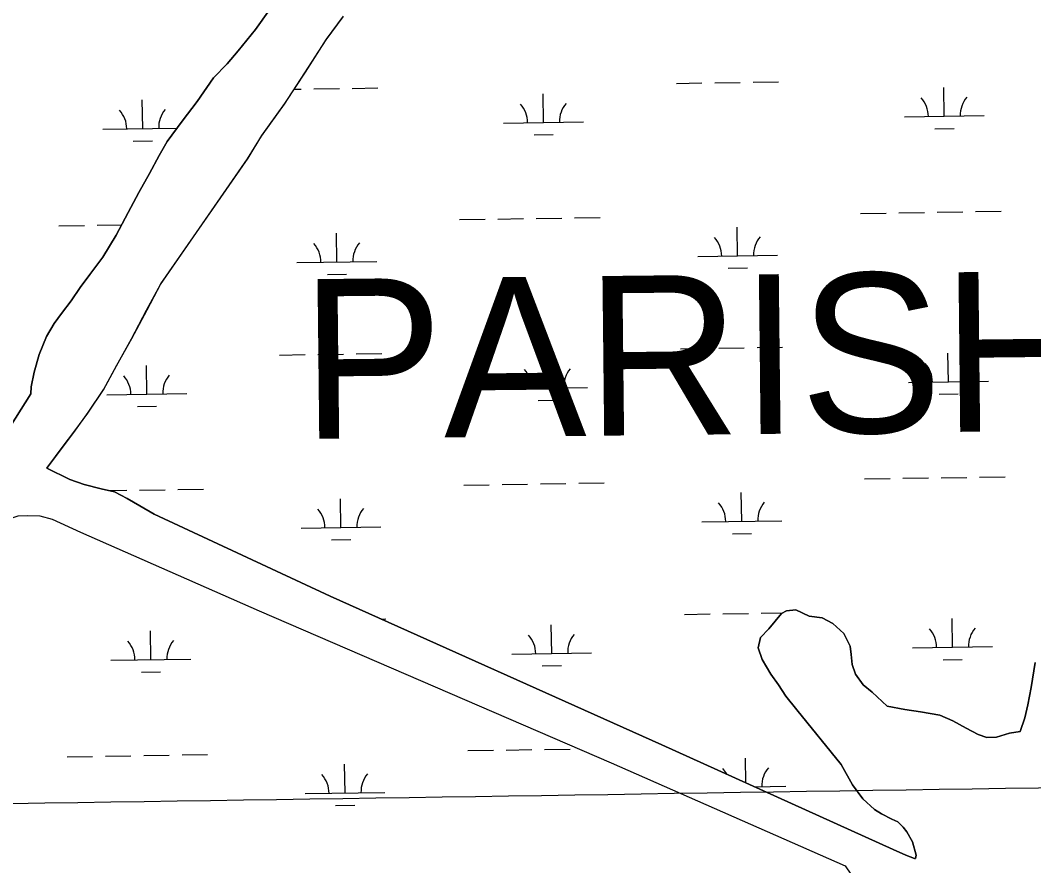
# Model space of a CAD drawing. Extents: x 3823584 to 3861785, y 301729 to 327625.
# Drawn here: x 3840810 to 3842079, y 313336 to 314395 of the extents above; entities that cross this region are included whole.
import ezdxf

# ---------------------------------------------------------------- set-up
doc = ezdxf.new("R2010")
doc.units = 0
for name, color, linetype in [('V-GRID-MAJR', 7, 'Continuous'), ('V-TOPO-GNAM-IDEN', 7, 'Continuous'), ('V-TOPO-SHOR', 7, 'Continuous'), ('V-WETL-SWMP', 7, 'Continuous')]:
    doc.layers.add(name, color=color, linetype=linetype)

msp = doc.modelspace()

# ---------------------------------------------------------------- linework, layer by layer
at = {"layer": 'V-GRID-MAJR'}
msp.add_spline([(3827733.773, 313215.73), (3833043.082, 313295.662), (3838352.38, 313376.366), (3843661.667, 313457.842), (3848970.941, 313540.09), (3854280.204, 313623.11100000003), (3859589.454, 313706.903), (3859589.455, 313706.903)], degree=3, dxfattribs=at)
at = {"layer": 'V-TOPO-SHOR'}
for points in [[(3840777.717, 313854.692), (3840823.574, 313926.683), (3840824.1580000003, 313935.699), (3840828.092, 313954.112), (3840834.062, 313976.018), (3840843.487, 313998.656), (3840852.987, 314015.059), (3840862.191, 314027.646), (3840874.127, 314043.385), (3840885.36, 314059.81), (3840897.636, 314076.245), (3840914.001, 314097.929), (3840930.646, 314125.507), (3840945.543, 314154.106), (3840959.096, 314179.22000000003), (3840972.3200000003, 314202.944), (3840984.522, 314225.272), (3840994.355, 314243.065), (3841013.1040000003, 314268.243), (3841031.86, 314293.075), (3841052.6350000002, 314322.783), (3841069.4, 314340.314), (3841083.41, 314356.426), (3841104.912, 314383.369), (3841273.876, 314621.414)], [(3840843.855, 313833.772), (3840844.4390000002, 313834.55), (3840864.897, 313861.829), (3840879.562, 313881.066), (3840895.576, 313903.441), (3840915.3140000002, 313932.789), (3840931.579, 313962.79), (3840950.2290000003, 313996.283), (3840969.1950000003, 314032.207), (3840986.472, 314064.645), (3841095.782, 314221.915), (3841113.106, 314250.54), (3841141.725, 314290.39400000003), (3841167.579, 314329.865), (3841194.102, 314371.081), (3841215.2320000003, 314400.099)], [(3840843.855, 313833.772), (3840872.667, 313819.534), (3840890.574, 313813.26900000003), (3840911.718, 313807.58400000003), (3840928.514, 313804.006), (3840944.285, 313795.554), (3840960.065, 313786.561), (3840978.026, 313775.973), (3841198.661, 313673.305), (3841613.762, 313487.097), (3841903.3680000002, 313356.09), (3841919.127, 313348.717), (3841929.986, 313344.527)], [(3840801.441, 313771.82), (3840807.899, 313774.058), (3840819.2430000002, 313774.19800000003), (3840834.918, 313773.849), (3840850.6380000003, 313769.719), (3840885.96, 313753.4), (3841109.784, 313655.092), (3841550.336, 313464.331), (3841843.157, 313335.526), (3841850.31, 313324.80700000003), (3841852.6240000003, 313312.406)], [(3841929.986, 313344.527), (3841931.606, 313344.548), (3841932.093, 313348.877), (3841927.5670000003, 313365.572), (3841920.3910000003, 313377.912), (3841915.9960000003, 313383.802), (3841910.528, 313389.139), (3841909.4280000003, 313390.746), (3841901.824, 313393.896), (3841888.772, 313400.761), (3841880.061, 313406.05700000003), (3841865.31, 313419.386), (3841852.665, 313437.064), (3841838.309, 313462.283), (3841782.896, 313530.77), (3841769.179, 313547.89400000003), (3841759.815, 313562.369), (3841750.466, 313575.76300000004), (3841739.436, 313594), (3841734.395, 313608.527), (3841737.478, 313621.533), (3841747.611, 313632.464), (3841763.588, 313651.571), (3841770.031, 313654.891), (3841781.364, 313656.112), (3841798.211, 313648.213), (3841814.446, 313646.249), (3841828.044, 313638.851), (3841841.702, 313626.59), (3841849.464, 313610.474), (3841850.671, 313600.222), (3841851.904, 313587.809), (3841856.376, 313575.435), (3841865.728, 313562.041), (3841877.184, 313552.995), (3841895.772, 313535.393), (3841917.974, 313531.342), (3841937.465, 313528.337), (3841961.83, 313524.313), (3841978.13, 313516.946), (3841994.989, 313507.968), (3842009.6750000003, 313500.042), (3842020.528, 313496.39), (3842032.955, 313496.542), (3842049.1010000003, 313501.605), (3842062.5810000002, 313503.929)], [(3842062.5810000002, 313503.929), (3842068.3030000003, 313520.79600000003), (3842071.861, 313537.041), (3842076.137, 313559.029), (3842081.091, 313590.11100000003)]]:
    msp.add_lwpolyline(points, dxfattribs=at)
at = {"layer": 'V-WETL-SWMP'}
for p, q in [((3841153.456032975, 314308.4168970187), (3841162.112159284, 314308.5503634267)), ((3841178.110257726, 314308.79703366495), (3841210.106454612, 314309.2903741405)), ((3841226.1045530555, 314309.53704437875), (3841258.1007499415, 314310.0303848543)), ((3841631.964311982, 314315.79488331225), (3841663.960508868, 314316.288223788)), ((3841679.9586073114, 314316.5348940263), (3841711.9548041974, 314317.02823450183)), ((3841727.95290264, 314317.2749047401), (3841759.9490995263, 314317.76824521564)), ((3841967.48432287, 314274.5326544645), (3841966.9293148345, 314310.5283759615)), ((3840963.7876237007, 314259.0569337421), (3840963.2326156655, 314295.0526552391)), ((3841465.635973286, 314266.79479410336), (3841465.0809652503, 314302.79051560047)), ((3841415.6419156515, 314266.02394961), (3841515.6300309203, 314267.5656385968)), ((3841917.490265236, 314273.7618099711), (3842017.4783805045, 314275.3034989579)), ((3840913.7935660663, 314258.28608924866), (3841006.756793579, 314259.71946344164)), ((3841955.7236470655, 314258.91848571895), (3841979.72079473, 314259.288491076)), ((3840952.026947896, 314243.44276499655), (3840976.02409556, 314243.8127703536)), ((3841453.8752974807, 314251.1806253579), (3841477.8724451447, 314251.5506307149)), ((3841862.504142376, 314152.82872239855), (3841894.500339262, 314153.32206287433)), ((3841910.498437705, 314153.56873311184), (3841942.494634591, 314154.06207358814)), ((3841958.4927330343, 314154.30874382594), (3841990.4889299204, 314154.80208430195)), ((3842006.487028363, 314155.04875453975), (3842038.483225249, 314155.54209501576)), ((3841360.655792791, 314145.09086203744), (3841392.651989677, 314145.5842025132)), ((3841408.6500881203, 314145.8308727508), (3841440.646285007, 314146.324213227)), ((3841456.6443834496, 314146.5708834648), (3841488.6405803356, 314147.06422394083)), ((3841504.638678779, 314147.31089417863), (3841536.634875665, 314147.80423465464)), ((3840858.8074432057, 314137.3530016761), (3840890.803640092, 314137.84634215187)), ((3840906.801738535, 314138.09301238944), (3840937.4470397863, 314138.56552378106)), ((3841206.86444946, 314091.97156474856), (3841206.3094414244, 314127.9672862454)), ((3841708.712799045, 314099.70942510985), (3841708.1577910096, 314135.70514660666)), ((3841156.8703918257, 314091.2007202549), (3841256.8585070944, 314092.7424092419)), ((3841658.7187414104, 314098.93858061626), (3841758.7068566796, 314100.48026960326)), ((3841696.95212324, 314084.0952563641), (3841720.9492709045, 314084.4652617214)), ((3841195.103773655, 314076.3573960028), (3841219.1009213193, 314076.72740136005)), ((3841135.2447762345, 313975.4215604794), (3841167.240973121, 313975.9149009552)), ((3841183.239071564, 313976.1615711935), (3841215.23526845, 313976.65491166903)), ((3841231.2333668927, 313976.9015819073), (3841263.2295637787, 313977.39492238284)), ((3841637.0931258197, 313983.15942084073), (3841669.089322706, 313983.65276131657)), ((3841685.087421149, 313983.8994315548), (3841717.083618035, 313984.3927720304)), ((3841733.081716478, 313984.63944226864), (3841765.077913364, 313985.1327827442)), ((3841972.6131367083, 313941.897191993), (3841972.0581286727, 313977.89291349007)), ((3841470.764787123, 313934.1593316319), (3841470.209779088, 313970.15505312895)), ((3840968.9164375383, 313926.42147127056), (3840968.361429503, 313962.4171927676)), ((3841922.619079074, 313941.1263474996), (3842022.6071943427, 313942.6680364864)), ((3840918.922379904, 313925.6506267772), (3841018.9104951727, 313927.19231576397)), ((3841420.770729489, 313933.3884871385), (3841520.7588447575, 313934.9301761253)), ((3841960.852460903, 313926.2830232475), (3841984.8496085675, 313926.6530286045)), ((3841459.004111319, 313918.5451628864), (3841483.001258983, 313918.9151682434)), ((3840957.1557617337, 313910.80730252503), (3840981.152909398, 313911.17730788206)), ((3841365.7846066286, 313812.4553995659), (3841397.7808035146, 313812.94874004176)), ((3841413.7789019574, 313813.19541027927), (3841445.775098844, 313813.68875075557)), ((3841461.773197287, 313813.9354209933), (3841493.7693941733, 313814.4287614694)), ((3841509.767492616, 313814.6754317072), (3841541.763689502, 313815.1687721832)), ((3841867.632956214, 313820.19325992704), (3841899.6291531, 313820.6866004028)), ((3841915.6272515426, 313820.9332706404), (3841947.623448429, 313821.4266111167)), ((3841963.6215468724, 313821.6732813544), (3841995.6177437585, 313822.1666218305)), ((3842011.6158422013, 313822.41329206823), (3842043.6120390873, 313822.9066325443)), ((3840921.042600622, 313805.59804606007), (3840943.9267492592, 313805.9508903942)), ((3840959.924847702, 313806.197560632), (3840991.921044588, 313806.690901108)), ((3841007.9191430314, 313806.9375713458), (3841039.9153399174, 313807.43091182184)), ((3841713.841612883, 313767.0739626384), (3841713.286604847, 313803.0696841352)), ((3841211.993263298, 313759.33610227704), (3841211.4382552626, 313795.33182377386)), ((3841161.9992056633, 313758.5652577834), (3841261.9873209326, 313760.10694677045)), ((3841663.8475552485, 313766.30311814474), (3841763.835670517, 313767.8448071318)), ((3841702.0809370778, 313751.45979389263), (3841726.078084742, 313751.8297992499)), ((3841200.232587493, 313743.7219335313), (3841224.229735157, 313744.09193888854)), ((3841642.2219396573, 313650.5239583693), (3841674.218136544, 313651.01729884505)), ((3841690.216234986, 313651.2639690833), (3841722.2124318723, 313651.75730955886)), ((3841738.2105303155, 313652.0039797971), (3841765.236455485, 313652.4206850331)), ((3841262.495782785, 313644.66906618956), (3841268.358377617, 313644.7594599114)), ((3841475.8936009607, 313601.52386916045), (3841475.3385929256, 313637.5195906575)), ((3841977.741950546, 313609.2617295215), (3841977.186942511, 313645.25745101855)), ((3840974.0452513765, 313593.7860087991), (3840973.4902433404, 313629.78173029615)), ((3841927.7478929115, 313608.49088502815), (3842027.7360081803, 313610.0325740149)), ((3840924.051193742, 313593.0151643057), (3841024.0393090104, 313594.55685329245)), ((3841425.8995433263, 313600.75302466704), (3841525.887658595, 313602.2947136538)), ((3841464.132925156, 313585.9097004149), (3841488.130072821, 313586.27970577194)), ((3841965.9812747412, 313593.647560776), (3841989.978422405, 313594.01756613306)), ((3840962.2845755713, 313578.1718400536), (3840986.2817232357, 313578.5418454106)), ((3841418.9077157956, 313480.5599478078), (3841450.9039126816, 313481.05328828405)), ((3841466.902011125, 313481.29995852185), (3841498.898208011, 313481.79329899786)), ((3840869.065070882, 313472.0820767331), (3840901.061267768, 313472.5754172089)), ((3840917.059366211, 313472.82208744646), (3840949.055563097, 313473.31542792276)), ((3840965.05366154, 313473.5620981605), (3840997.049858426, 313474.05543863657)), ((3841013.047956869, 313474.3021088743), (3841045.044153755, 313474.7954493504)), ((3841370.9134204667, 313479.81993709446), (3841402.9096173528, 313480.31327757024)), ((3841718.8917774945, 313439.53939141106), (3841718.415418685, 313470.43422166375)), ((3841217.122077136, 313426.7006398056), (3841216.5670691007, 313462.6963613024)), ((3841729.798843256, 313434.6054605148), (3841768.964484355, 313435.2093446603)), ((3841167.128019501, 313425.92979531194), (3841267.1161347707, 313427.47148429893)), ((3841205.361401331, 313411.0864710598), (3841229.358548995, 313411.4564764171))]:
    msp.add_line(p, q, dxfattribs=at)
for points in [[(3841273.875, 314621.415), (3841104.911, 314383.37), (3841083.41, 314356.425), (3841069.399, 314340.314), (3841052.634, 314322.783), (3841031.859, 314293.075), (3841013.1040000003, 314268.243), (3840994.3540000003, 314243.064), (3840984.522, 314225.271), (3840972.3200000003, 314202.945), (3840959.096, 314179.22000000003), (3840945.542, 314154.105), (3840930.645, 314125.50800000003), (3840914.002, 314097.929), (3840897.6350000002, 314076.245), (3840885.361, 314059.809), (3840874.126, 314043.385), (3840862.191, 314027.645), (3840852.988, 314015.058), (3840843.486, 313998.656), (3840834.061, 313976.017), (3840828.091, 313954.113), (3840824.1580000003, 313935.699), (3840823.575, 313926.683), (3840777.718, 313854.693)], [(3841841.703, 313626.59), (3841828.044, 313638.851), (3841814.4450000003, 313646.249), (3841798.211, 313648.212), (3841781.364, 313656.11100000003), (3841770.031, 313654.892), (3841763.588, 313651.571), (3841747.611, 313632.464), (3841737.478, 313621.533), (3841734.395, 313608.527), (3841739.436, 313594), (3841750.466, 313575.76300000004), (3841759.815, 313562.368), (3841769.1780000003, 313547.893), (3841782.896, 313530.77), (3841838.308, 313462.283), (3841852.665, 313437.063), (3841865.309, 313419.386), (3841880.061, 313406.05700000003), (3841888.772, 313400.761), (3841901.824, 313393.896), (3841909.427, 313390.746), (3841910.528, 313389.139), (3841915.9960000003, 313383.802), (3841920.3910000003, 313377.912), (3841927.566, 313365.572), (3841932.093, 313348.877), (3841931.606, 313344.548), (3841929.985, 313344.528), (3841919.127, 313348.718), (3841903.367, 313356.09), (3841613.762, 313487.096), (3841198.662, 313673.304), (3840978.0270000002, 313775.974), (3840960.066, 313786.56200000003), (3840944.286, 313795.554), (3840928.5130000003, 313804.007), (3840911.718, 313807.58400000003), (3840890.575, 313813.27), (3840872.667, 313819.53500000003), (3840843.855, 313833.772), (3840864.313, 313861.05), (3840878.978, 313880.288), (3840894.991, 313902.661), (3840914.73, 313932.01), (3840930.9960000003, 313962.01), (3840949.645, 313995.504), (3840968.611, 314031.427), (3840985.887, 314063.865), (3841095.198, 314221.135), (3841112.521, 314249.761), (3841141.1410000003, 314289.614), (3841166.994, 314329.087), (3841193.519, 314370.301), (3841214.648, 314399.32)], [(3840807.898, 313774.059), (3840819.2430000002, 313774.19800000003), (3840834.918, 313773.849), (3840850.6380000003, 313769.719), (3840885.96, 313753.4), (3841109.784, 313655.091), (3841550.335, 313464.331), (3841843.156, 313335.526), (3841850.311, 313324.80700000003), (3841852.6240000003, 313312.407), (3841842.429, 313297.363), (3841829.688, 313278.396), (3841814.416, 313254.20900000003)], [(3842081.091, 313590.112), (3842076.136, 313559.028), (3842071.86, 313537.042), (3842068.304, 313520.79600000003), (3842062.582, 313503.93), (3842049.102, 313501.604), (3842032.954, 313496.543), (3842020.528, 313496.391), (3842009.676, 313500.041), (3841994.99, 313507.967), (3841978.129, 313516.946), (3841961.829, 313524.31200000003), (3841937.464, 313528.337), (3841917.975, 313531.341), (3841895.772, 313535.392), (3841877.185, 313552.996), (3841865.727, 313562.042), (3841856.377, 313575.436), (3841851.903, 313587.81), (3841850.671, 313600.222), (3841849.465, 313610.474), (3841841.703, 313626.59)]]:
    msp.add_lwpolyline(points, dxfattribs=at)
for centre, radius, start, end in [((3841912.2406322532, 314274.1557269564), 35.24628790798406, 0.11153765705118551, 41.65519599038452), ((3842022.7133735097, 314275.8590754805), 35.246287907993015, 140.1115346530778, 181.65519298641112), ((3840908.543933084, 314258.6800062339), 35.24628790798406, 0.11153765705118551, 41.65519599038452), ((3841019.0166743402, 314260.383354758), 35.246287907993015, 140.1115346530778, 181.65519298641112), ((3841410.392282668, 314266.41786659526), 35.24628790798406, 0.11153765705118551, 41.65519599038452), ((3841520.865023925, 314268.1212151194), 35.246287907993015, 140.1115346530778, 181.65519298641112), ((3841151.6207588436, 314091.5946372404), 35.24628790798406, 0.11153765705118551, 41.65519599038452), ((3841262.0935000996, 314093.2979857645), 35.246287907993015, 140.1115346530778, 181.65519298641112), ((3841653.469108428, 314099.33249760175), 35.24628790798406, 0.11153765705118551, 41.65519599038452), ((3841763.941849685, 314101.03584612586), 35.246287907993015, 140.1115346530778, 181.65519298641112), ((3841917.369446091, 313941.52026448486), 35.24628790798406, 0.11153765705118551, 41.65519599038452), ((3842027.8421873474, 313943.223613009), 35.246287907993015, 140.1115346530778, 181.65519298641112), ((3841024.145488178, 313927.74789228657), 35.246287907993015, 140.1115346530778, 181.65519298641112), ((3841415.521096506, 313933.7824041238), 35.24628790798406, 0.11153765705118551, 41.65519599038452), ((3841525.993837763, 313935.48575264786), 35.246287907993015, 140.1115346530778, 181.65519298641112), ((3840913.6727469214, 313926.04454376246), 35.24628790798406, 0.11153765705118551, 41.65519599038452), ((3841658.597922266, 313766.6970351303), 35.24628790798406, 0.11153765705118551, 41.65519599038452), ((3841769.0706635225, 313768.40038365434), 35.246287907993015, 140.1115346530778, 181.65519298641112), ((3841156.7495726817, 313758.95917476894), 35.24628790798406, 0.11153765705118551, 41.65519599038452), ((3841267.2223139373, 313760.66252329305), 35.246287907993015, 140.1115346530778, 181.65519298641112), ((3842032.9710011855, 313610.5881505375), 35.246287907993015, 140.1115346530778, 181.65519298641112), ((3841420.6499103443, 313601.1469416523), 35.24628790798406, 0.11153765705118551, 41.65519599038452), ((3841531.1226516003, 313602.8502901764), 35.246287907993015, 140.1115346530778, 181.65519298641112), ((3841922.498259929, 313608.8848020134), 35.24628790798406, 0.11153765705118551, 41.65519599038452), ((3840918.801560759, 313593.40908129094), 35.24628790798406, 0.11153765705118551, 41.65519599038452), ((3841029.2743020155, 313595.11242981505), 35.246287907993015, 140.1115346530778, 181.65519298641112), ((3841663.726736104, 313434.0615726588), 35.24628790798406, 27.535648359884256, 41.65519599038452), ((3841774.1994773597, 313435.7649211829), 35.246287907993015, 140.1115346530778, 181.65519298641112), ((3841161.878386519, 313426.3237122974), 35.24628790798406, 0.11153765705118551, 41.65519599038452), ((3841272.3511277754, 313428.02706082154), 35.246287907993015, 140.1115346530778, 181.65519298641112)]:
    msp.add_arc(centre, radius, start, end, dxfattribs=at)

# ---------------------------------------------------------------- texts
at = {"layer": 'V-TOPO-GNAM-IDEN'}
msp.add_text('PARISH,', height=199.99959800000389, rotation=0.6162221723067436, dxfattribs=at).set_placement((3841162.9085815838, 313870.29714974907))

doc.saveas('drawing.dxf')
